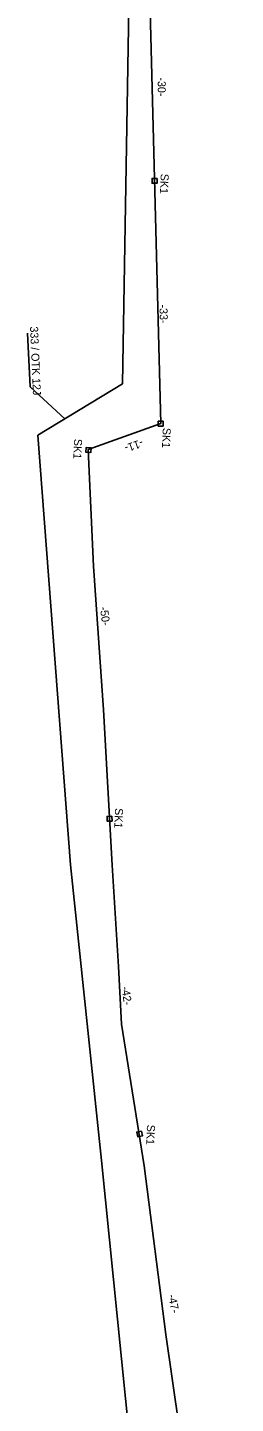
# Model space of a CAD drawing. Extents: x 6494530 to 6506885, y 5884901 to 5892312.
# Drawn here: x 6500561.4 to 6500589.3, y 5886420.3 to 5886605.2 of the extents above; entities that cross this region are included whole.
import ezdxf

# ---------------------------------------------------------------- set-up
doc = ezdxf.new("R2010")
doc.units = 0
for name, color, linetype in [('kabel W KANALIZACJI ISTN', 7, 'Continuous'), ('opis kabla CCTV_OTK', 7, 'Continuous'), ('opis kabla otk', 7, 'Continuous'), ('studnie do wyrysu', 7, 'Continuous'), ('trasa kanalizacji do wyrysu', 7, 'Continuous')]:
    doc.layers.add(name, color=color, linetype=linetype)

msp = doc.modelspace()

# ---------------------------------------------------------------- linework, layer by layer
at = {"layer": 'kabel W KANALIZACJI ISTN'}
msp.add_lwpolyline([(6500575.33, 5886218.44), (6500577.75, 5886224.1), (6500580.83, 5886242.38), (6500571.96, 5886243.61), (6500572.35, 5886261.46), (6500572.51, 5886274.17), (6500582.13, 5886274.6), (6500583.89, 5886291.97), (6500584.21, 5886312.8), (6500582.72, 5886335.94), (6500582.18, 5886361.59), (6500575.56, 5886410.32), (6500571.28, 5886452.95), (6500567.12, 5886492.7), (6500562.73, 5886550.41), (6500574.08, 5886557.3), (6500576.65, 5886709.02)], dxfattribs=at)
at = {"layer": 'opis kabla otk'}
msp.add_lwpolyline([(6500561.35, 5886564.13), (6500561.69, 5886556.91), (6500566.38, 5886552.58)], dxfattribs=at)
at = {"layer": 'studnie do wyrysu'}
for points in [[(6500578.74, 5886584.9), (6500578.74, 5886584.26), (6500578.08, 5886584.26), (6500578.08, 5886584.9)], [(6500579.55, 5886552.28), (6500579.55, 5886551.64), (6500578.89, 5886551.64), (6500578.89, 5886552.28)], [(6500569.87, 5886548.73), (6500569.85, 5886548.09), (6500569.19, 5886548.11), (6500569.21, 5886548.75)], [(6500572.68, 5886499.21), (6500572.71, 5886498.57), (6500572.05, 5886498.54), (6500572.02, 5886499.18)], [(6500576.65, 5886456.92), (6500576.79, 5886456.29), (6500576.15, 5886456.15), (6500576.01, 5886456.77)]]:
    msp.add_lwpolyline(points, close=True, dxfattribs=at)
at = {"layer": 'trasa kanalizacji do wyrysu'}
msp.add_lwpolyline([(6500589.26, 5886315.76), (6500589.16, 5886320.22), (6500588.06, 5886353.51), (6500587.69, 5886364.05), (6500584.96, 5886375.76), (6500581.96, 5886393.18), (6500580.8, 5886404.14), (6500582.6, 5886410.9), (6500579.91, 5886429.6), (6500577.03, 5886452.26), (6500573.95, 5886471.29), (6500573.54, 5886479.03), (6500572.71, 5886492.63), (6500571.54, 5886513.51), (6500570.2, 5886532.82), (6500569.5, 5886548.49), (6500579.23, 5886551.97), (6500577.37, 5886624.83), (6500577.88, 5886654.62), (6500578.42, 5886675.57), (6500579.34, 5886721.48), (6500580.5, 5886768.4)], dxfattribs=at)

# ---------------------------------------------------------------- texts
at = {"layer": 'opis kabla CCTV_OTK'}
msp.add_text('333 / OTK 12J', height=1.075, rotation=272.5116, dxfattribs=at).set_placement((6500561.68, 5886565))
at = {"layer": 'studnie do wyrysu'}
for p in [(6500579.24, 5886585.56), (6500579.52, 5886551.42), (6500567.61, 5886549.94), (6500573.11, 5886500.32), (6500577.4, 5886457.79)]:
    msp.add_text('SK1', height=1.075, rotation=267.3391, dxfattribs=at).set_placement(p)
at = {"layer": 'trasa kanalizacji do wyrysu'}
for s, rotation, p in [('-30-', 269.9934, (6500578.83, 5886598.48)), ('-33-', 271.751, (6500579.05, 5886567.95)), ('-11-', 199.2285, (6500576.67, 5886549.92)), ('-50-', 277.8545, (6500571.05, 5886527.3)), ('-42-', 277.8545, (6500573.96, 5886476.29)), ('-47-', 280.8779, (6500580.21, 5886434.88))]:
    msp.add_text(s, height=1.075, rotation=rotation, dxfattribs=at).set_placement(p)

doc.saveas('drawing.dxf')
